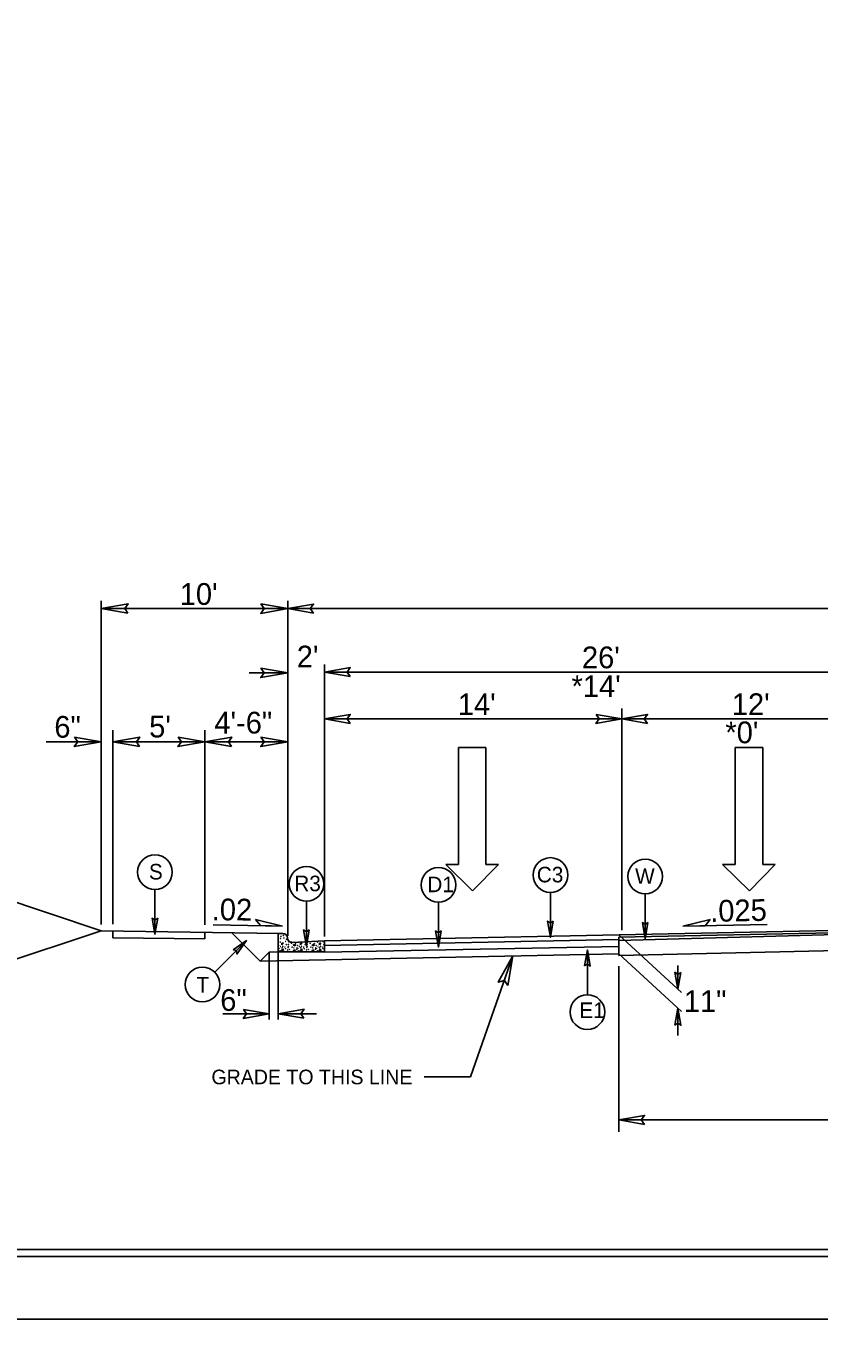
# Model space of a CAD drawing. Extents: x 958711 to 962106, y 831169 to 840840.
# Drawn here: x 959119.4 to 959404.2, y 837291.1 to 837755.1 of the extents above; entities that cross this region are included whole.
import ezdxf

# ---------------------------------------------------------------- set-up
doc = ezdxf.new("R2010")
doc.units = 0
for name, color, linetype in [('Old_Level_1', 7, 'Continuous'), ('Old_Level_11', 7, 'Continuous'), ('Old_Level_3', 7, 'Continuous'), ('Prop Dimension Text', 7, 'Continuous'), ('Prop Lane Arrow CELL', 7, 'Continuous'), ('Sheet Plot Border Inside CELL', 7, 'Continuous'), ('Sheet Plot Border Outside CELL', 7, 'Continuous'), ('Sheet Typical CELL', 7, 'Continuous'), ('Typical ID Circle CELL', 7, 'Continuous'), ('Typical Terminator CELL', 7, 'Continuous'), ('Typical Text ID Circle CELL', 7, 'Continuous')]:
    doc.layers.add(name, color=color, linetype=linetype)

# ---------------------------------------------------------------- blocks, each defined once
blk = doc.blocks.new('Lane Arrow Through')
at = {"layer": 'Prop Lane Arrow CELL'}
for p, q in [((-3.15, 1.6), (-3.15, 3.1)), ((-3.15, 3.1), (0, 0)), ((-17.15, 1.6), (-3.15, 1.6)), ((-17.15, -1.7), (-17.15, 1.6)), ((0, 0), (-3.15, -3.2)), ((-3.15, -1.7), (-17.15, -1.7)), ((-3.15, -3.2), (-3.15, -1.7))]:
    blk.add_line(p, q, dxfattribs=at)

msp = doc.modelspace()

# ---------------------------------------------------------------- linework, layer by layer
at = {"layer": 'Old_Level_1'}
for p, q in [((959146.5, 837432.61), (959146.5, 837548.76)), ((959213.41, 837428.58), (959213.41, 837548.76)), ((959146.5, 837546.02), (959213.41, 837546.02)), ((959213.41, 837546.02), (959686.38, 837546.02)), ((959226.62, 837428.35), (959226.62, 837525.96)), ((959199.59, 837522.96), (959213.41, 837522.96)), ((959226.62, 837523.23), (959426.79, 837523.23)), ((959226.62, 837506.42), (959333.31, 837506.42)), ((959333.31, 837430.65), (959333.31, 837510.17)), ((959333.31, 837506.42), (959426.79, 837506.42)), ((959150.68, 837502.39), (959150.68, 837432.82)), ((959183.7, 837502.39), (959183.7, 837432.6)), ((959146.5, 837498.22), (959126.71, 837498.22)), ((959150.68, 837498.22), (959183.7, 837498.22)), ((959183.7, 837498.22), (959213.41, 837498.22)), ((959146.5, 837430.43), (959069.31, 837456.16)), ((959186.64, 837432.59), (959211.61, 837432.09)), ((959494.95, 837432.26), (959226.62, 837426.84)), ((959385.49, 837432.61), (959355.28, 837432.01)), ((959069.31, 837404.7), (959146.5, 837430.43)), ((959146.5, 837430.43), (959210.34, 837429.49)), ((959150.68, 837430.37), (959150.68, 837427.91)), ((959150.68, 837427.91), (959183.7, 837427.58)), ((959183.7, 837429.88), (959183.7, 837427.58)), ((959203.5, 837419.54), (959193.39, 837429.66)), ((959332.23, 837427.25), (959226.62, 837425.11)), ((959494.95, 837431.4), (959332.23, 837426.97)), ((959494.94, 837431.4), (959332.23, 837428.11)), ((959332.23, 837428.97), (959354.74, 837408.26)), ((959332.23, 837426.97), (959332.23, 837428.11)), ((959332.23, 837426.97), (959332.23, 837421.51)), ((959206.75, 837422.79), (959203.5, 837419.54)), ((959210.05, 837422.85), (959206.75, 837422.79)), ((959206.75, 837398.63), (959206.75, 837422.59)), ((959210.05, 837398.63), (959210.05, 837422.59)), ((959332.23, 837424.82), (959226.62, 837422.68)), ((959332.23, 837422.15), (959203.5, 837419.54)), ((959278.98, 837378.06), (959294.19, 837421.38)), ((959332.23, 837422.15), (959354.74, 837401.43)), ((959332.23, 837417.67), (959332.23, 837358.24)), ((959353.47, 837417.93), (959353.47, 837409.42)), ((959190.15, 837400.59), (959206.75, 837400.59)), ((959210.05, 837400.59), (959223.78, 837400.59)), ((959353.47, 837402.61), (959353.47, 837392.83)), ((959262.36, 837378.06), (959278.98, 837378.06)), ((959332.23, 837362.52), (959653.23, 837362.52))]:
    msp.add_line(p, q, dxfattribs=at)
msp.add_lwpolyline([(959332.23, 837421.51), (959494.95, 837425.21)], dxfattribs=at)
at = {"layer": 'Old_Level_11'}
for p, q in [((959203.61, 837432.25), (959201.88, 837434.5)), ((959201.88, 837434.5), (959211.61, 837432.09)), ((959211.61, 837432.09), (959203.61, 837432.25)), ((959355.28, 837432.01), (959365.04, 837434.43)), ((959363.3, 837432.17), (959355.28, 837432.01)), ((959365.04, 837434.43), (959363.3, 837432.17))]:
    msp.add_line(p, q, dxfattribs=at)
for points in [[(959156.1, 837544.37), (959146.5, 837546.02), (959156.16, 837547.73), (959154.94, 837546.02)], [(959203.81, 837547.68), (959213.41, 837546.02), (959203.75, 837544.31), (959204.98, 837546.02)], [(959203.81, 837524.62), (959213.41, 837522.96), (959203.75, 837521.25), (959204.98, 837522.96)], [(959136.89, 837499.88), (959146.5, 837498.22), (959136.83, 837496.5), (959138.06, 837498.22)], [(959160.28, 837496.56), (959150.68, 837498.22), (959160.34, 837499.93), (959159.12, 837498.22)], [(959174.09, 837499.88), (959183.7, 837498.22), (959174.03, 837496.5), (959175.26, 837498.22)], [(959193.3, 837496.56), (959183.7, 837498.22), (959193.36, 837499.93), (959192.13, 837498.22)], [(959203.81, 837499.88), (959213.41, 837498.22), (959203.75, 837496.5), (959204.98, 837498.22)], [(959292.49, 837410.78), (959294.19, 837421.38), (959288.98, 837411.92), (959291.18, 837412.6)]]:
    msp.add_lwpolyline(points, close=True, dxfattribs=at)
at = {"layer": 'Old_Level_3'}
for p, q in [((959210.05, 837426.17), (959210.05, 837429.2)), ((959210.34, 837429.49), (959211.71, 837429.49)), ((959213.5, 837427.44), (959213.39, 837427.3)), ((959213.39, 837427.3), (959213.53, 837427.33)), ((959210.05, 837422.85), (959210.05, 837426.17)), ((959226.62, 837422.85), (959210.05, 837422.85)), ((959211.24, 837423.24), (959211.7, 837423.89)), ((959211.87, 837423.27), (959211.24, 837423.24)), ((959211.32, 837425.94), (959211.32, 837425.36)), ((959211.91, 837425.91), (959211.32, 837425.94)), ((959211.32, 837425.36), (959211.91, 837425.91)), ((959211.7, 837423.89), (959211.87, 837423.27)), ((959215.08, 837426.26), (959226.62, 837426.84)), ((959215.08, 837426.26), (959215.08, 837426.26)), ((959215.35, 837422.97), (959215.69, 837423.58)), ((959216.25, 837423.18), (959215.35, 837422.97)), ((959215.54, 837425.53), (959215.63, 837425.05)), ((959216.37, 837425.3), (959215.54, 837425.53)), ((959215.63, 837425.05), (959216.37, 837425.3)), ((959215.69, 837423.58), (959216.25, 837423.18)), ((959217.97, 837423.24), (959218.43, 837423.89)), ((959218.6, 837423.27), (959217.97, 837423.24)), ((959218.05, 837425.94), (959218.05, 837425.36)), ((959218.64, 837425.91), (959218.05, 837425.94)), ((959218.05, 837425.36), (959218.64, 837425.91)), ((959218.43, 837423.89), (959218.6, 837423.27)), ((959222.08, 837422.97), (959222.42, 837423.58)), ((959222.98, 837423.18), (959222.08, 837422.97)), ((959222.27, 837425.53), (959222.37, 837425.05)), ((959223.1, 837425.3), (959222.27, 837425.53)), ((959222.37, 837425.05), (959223.1, 837425.3)), ((959222.42, 837423.58), (959222.98, 837423.18)), ((959224.69, 837423.24), (959225.15, 837423.89)), ((959225.34, 837423.27), (959224.69, 837423.24)), ((959224.78, 837425.94), (959224.78, 837425.36)), ((959225.36, 837425.91), (959224.78, 837425.94)), ((959224.78, 837425.36), (959225.36, 837425.91)), ((959225.15, 837423.89), (959225.34, 837423.27)), ((959226.62, 837426.84), (959226.62, 837422.85))]:
    msp.add_line(p, q, dxfattribs=at)
for centre in [(959210.11, 837427.76), (959210.87, 837427.66), (959211.02, 837428.4), (959211.88, 837428.77), (959212.04, 837427.85), (959212.99, 837428.65), (959213.02, 837427.36), (959210.2, 837425.17), (959210.23, 837422.99), (959210.31, 837424.1), (959210.74, 837426.37), (959210.74, 837423.24), (959210.9, 837424.77), (959211.42, 837424.32), (959211.67, 837424.86), (959212.47, 837424.53), (959212.62, 837423.98), (959212.68, 837426.56), (959212.96, 837425.45), (959213.42, 837423.52), (959213.57, 837424.44), (959213.67, 837424.71), (959213.7, 837425.51), (959213.79, 837426.52), (959214.1, 837423.67), (959214.77, 837425.91), (959215.05, 837424.56), (959215.7, 837424.29), (959216.22, 837425.76), (959216.65, 837423.76), (959216.74, 837424.29), (959216.93, 837425.17), (959216.96, 837422.99), (959217.04, 837424.1), (959217.47, 837423.24), (959217.63, 837424.77), (959218.15, 837424.32), (959218.39, 837424.86), (959219.19, 837424.53), (959219.35, 837423.98), (959219.69, 837425.45), (959220.15, 837423.52), (959220.3, 837424.44), (959220.39, 837424.71), (959220.43, 837425.51), (959220.83, 837423.67), (959221.5, 837425.91), (959221.78, 837424.56), (959222.42, 837424.29), (959222.95, 837425.76), (959223.38, 837423.76), (959223.47, 837424.29), (959223.66, 837425.17), (959223.69, 837422.99), (959223.77, 837424.1), (959224.2, 837426.37), (959224.2, 837423.24), (959224.35, 837424.77), (959224.88, 837424.32), (959225.12, 837424.86), (959225.92, 837424.53), (959226.08, 837423.98), (959226.14, 837426.56), (959226.42, 837425.45)]:
    msp.add_circle(centre, 0.0432, dxfattribs=at)
for centre, radius, start, end in [((959210.34, 837429.2), 0.287, 90, 180), ((959210.23, 837429.42), 0.0432, 259.6531, 10.3469), ((959211.71, 837427.83), 1.66, 1.0734, 90), ((959215, 837427.9), 1.64, 181.0734, 272.8624), ((959210.01, 837424.29), 0.0432, 330.4173, 29.5827), ((959217.47, 837426.37), 0.0432, 167.7795, 17.938), ((959220.52, 837426.52), 0.0432, 169.8374, 15.8801)]:
    msp.add_arc(centre, radius, start, end, dxfattribs=at)
at = {"layer": 'Sheet Plot Border Inside CELL'}
msp.add_lwpolyline([(960390.3, 838368.62), (958723.8, 838368.62), (958723.8, 837313.52), (960390.3, 837313.52)], close=True, dxfattribs=at)
at = {"layer": 'Sheet Plot Border Outside CELL'}
msp.add_lwpolyline([(960394.8, 838391.07), (958710.8, 838391.07), (958710.8, 837291.07), (960394.8, 837291.07)], close=True, dxfattribs=at)
at = {"layer": 'Sheet Typical CELL'}
msp.add_lwpolyline([(960377.8, 838366.07), (958877.8, 838366.07), (958877.8, 837316.07), (960377.8, 837316.07)], close=True, dxfattribs=at)
at = {"layer": 'Typical ID Circle CELL'}
for p, q in [((959165.78, 837445.22), (959165.78, 837429.14)), ((959220.17, 837441.02), (959220.17, 837424.93)), ((959307.72, 837444.2), (959307.72, 837428.11)), ((959341.74, 837443.67), (959341.74, 837427.58)), ((959267.53, 837440.67), (959267.53, 837424.58)), ((959187.21, 837415.52), (959198.58, 837426.9)), ((959320.98, 837407.47), (959320.98, 837423.56))]:
    msp.add_line(p, q, dxfattribs=at)
for centre in [(959165.78, 837451.45), (959307.72, 837450.42), (959341.74, 837449.89), (959220.17, 837447.24), (959267.53, 837446.89), (959182.81, 837411.12), (959320.98, 837401.25)]:
    msp.add_circle(centre, 6.23, dxfattribs=at)
at = {"layer": 'Typical Terminator CELL'}
for points in [[(959222.64, 837544.43), (959213.41, 837546.02), (959222.69, 837547.66), (959221.51, 837546.02)], [(959235.85, 837521.64), (959226.62, 837523.23), (959235.9, 837524.87), (959234.72, 837523.23)], [(959235.85, 837504.84), (959226.62, 837506.42), (959235.9, 837508.06), (959234.72, 837506.42)], [(959324.09, 837508.01), (959333.31, 837506.42), (959324.04, 837504.79), (959325.22, 837506.42)], [(959342.53, 837504.84), (959333.31, 837506.42), (959342.58, 837508.06), (959341.41, 837506.42)], [(959166.77, 837434.9), (959165.78, 837429.14), (959164.75, 837434.93), (959165.78, 837434.2)], [(959308.71, 837433.87), (959307.72, 837428.11), (959306.7, 837433.9), (959307.72, 837433.17)], [(959342.73, 837433.35), (959341.74, 837427.58), (959340.71, 837433.38), (959341.74, 837432.64)], [(959221.16, 837430.7), (959220.17, 837424.93), (959219.15, 837430.73), (959220.17, 837429.99)], [(959268.52, 837430.35), (959267.53, 837424.58), (959266.5, 837430.38), (959267.53, 837429.64)], [(959193.8, 837423.52), (959198.58, 837426.9), (959195.21, 837422.07), (959195, 837423.32)], [(959319.99, 837417.8), (959320.98, 837423.56), (959322.01, 837417.77), (959320.98, 837418.5)], [(959354.52, 837415.49), (959353.47, 837409.42), (959352.4, 837415.52), (959353.47, 837414.75)], [(959197.52, 837402.18), (959206.75, 837400.59), (959197.47, 837398.95), (959198.65, 837400.59)], [(959219.27, 837399), (959210.05, 837400.59), (959219.32, 837402.23), (959218.14, 837400.59)], [(959352.42, 837396.54), (959353.47, 837402.61), (959354.55, 837396.51), (959353.47, 837397.28)], [(959341.46, 837360.93), (959332.23, 837362.52), (959341.51, 837364.16), (959340.33, 837362.52)]]:
    msp.add_lwpolyline(points, close=True, dxfattribs=at)

# ---------------------------------------------------------------- block references
at = {"layer": 'Old_Level_1', "xscale": 3, "yscale": 3, "rotation": -90.00000000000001}
for p in [(959279.78, 837444.76), (959379.12, 837444.76)]:
    msp.add_blockref('Lane Arrow Through', p, dxfattribs=at)

# ---------------------------------------------------------------- texts
at = {"layer": 'Old_Level_1'}
msp.add_text('GRADE TO THIS LINE', height=5.2473, dxfattribs=at).set_placement((959186.05, 837375.33))
at = {"layer": 'Old_Level_3'}
for s, p in [("10'", (959174.67, 837547.35)), ("2'", (959216.68, 837524.91)), ('6"', (959129.66, 837499.69)), ("5'", (959163.7, 837499.78)), ('4\'-6"', (959187.09, 837501.19))]:
    msp.add_text(s, height=7.801, dxfattribs=at).set_placement(p)
msp.add_text('.02', height=7.801, rotation=359.4336, dxfattribs=at).set_placement((959186.14, 837434.21))
at = {"layer": 'Prop Dimension Text'}
for s, rotation, p in [("26'", 0, (959319.03, 837524.61)), ("*14'", 0, (959315.3, 837514.29)), ("14'", 0, (959274.48, 837507.78)), ("12'", 0, (959372.82, 837507.8)), ("*0'", 0, (959370.51, 837497.7)), ('.025', 1.1839, (959365.15, 837433.59)), ('6"', 0, (959189.22, 837401.67)), ('11"', 0, (959355.59, 837401.27))]:
    msp.add_text(s, height=7.801, rotation=rotation, dxfattribs=at).set_placement(p)
at = {"layer": 'Typical Text ID Circle CELL'}
for s, height, p in [('S', 5.57, (959163.61, 837448.82)), ('R3', 5.572, (959215.79, 837444.61)), ('C3', 5.572, (959302.83, 837447.79)), ('W', 5.57, (959338.12, 837447.26)), ('D1', 5.572, (959263.54, 837444.26)), ('E1', 5.572, (959318.1, 837399.12))]:
    msp.add_text(s, height=height, dxfattribs=at).set_placement(p)
msp.add_text('T', height=5.57, rotation=360, dxfattribs=at).set_placement((959180.65, 837408.22))

doc.saveas('drawing.dxf')
